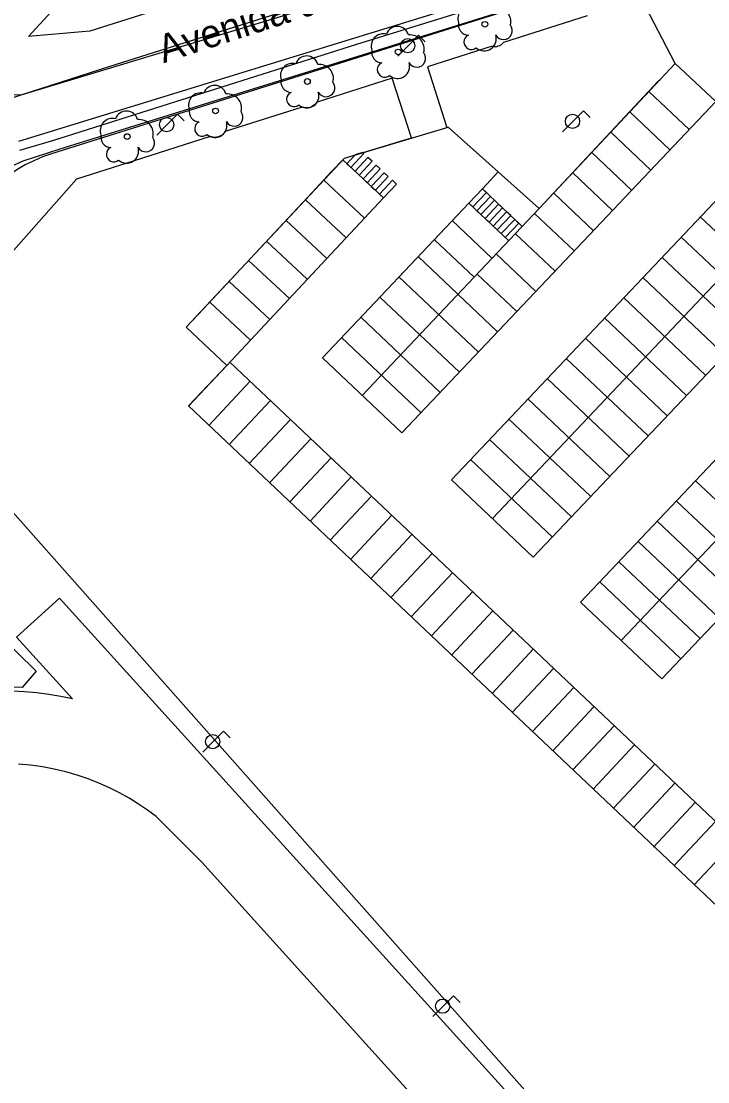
# Model space of a CAD drawing. Extents: x 282771 to 285132, y 4823109 to 4825496.
# Drawn here: x 284346.9 to 284408.6, y 4823504.4 to 4823599.6 of the extents above; entities that cross this region are included whole.
import ezdxf

# ---------------------------------------------------------------- set-up
doc = ezdxf.new("R2010")
doc.units = 0
for name, color, linetype in [('ACERA-BORDILLO', 7, 'Continuous'), ('APARCAMIENTO', 7, 'Continuous'), ('ARBOL', 7, 'Continuous'), ('BORDILLO', 7, 'Continuous'), ('CALLE-EJE', 7, 'Continuous'), ('CALLE-TEXTO', 7, 'Continuous'), ('CARRIL-BICI-AREA', 7, 'Continuous'), ('CARRIL-BICI-EJE', 7, 'Continuous'), ('FAROLA', 7, 'Continuous'), ('PASO-PEATONES', 7, 'Continuous'), ('SENAL-VIARIA', 7, 'Continuous'), ('ZONA-VERDE', 7, 'Continuous')]:
    doc.layers.add(name, color=color, linetype=linetype)

msp = doc.modelspace()

# ---------------------------------------------------------------- linework, layer by layer
at = {"layer": 'ACERA-BORDILLO'}
msp.add_lwpolyline([(284409.685, 4823606.565), (284349.652, 4823587.674), (284348.853, 4823587.393), (284348.068, 4823587.059), (284347.304, 4823586.672), (284346.565, 4823586.234), (284345.857, 4823585.749), (284345.184, 4823585.219), (284344.549, 4823584.649), (284343.958, 4823584.042), (284276.266, 4823509.959), (284275.575, 4823509.113), (284275.024, 4823507.957), (284274.688, 4823507.042), (284274.413, 4823506.099), (284274.22, 4823505.129), (284274.074, 4823503.815)], dxfattribs=at)
at = {"layer": 'APARCAMIENTO'}
for p, q in [((284389.233, 4823554.932), (284433.961, 4823602.185)), ((284385.556, 4823558.412), (284423.365, 4823598.356)), ((284392.91, 4823551.451), (284437.593, 4823598.657)), ((284397.16, 4823547.429), (284441.887, 4823594.682)), ((284403.278, 4823593.273), (284406.895, 4823589.849)), ((284381.116, 4823562.615), (284409.286, 4823592.375)), ((284401.57, 4823591.447), (284405.176, 4823588.034)), ((284400.804, 4823543.979), (284445.531, 4823591.233)), ((284399.862, 4823589.621), (284403.457, 4823586.218)), ((284398.154, 4823587.796), (284401.739, 4823584.402)), ((284404.448, 4823540.53), (284449.175, 4823587.784)), ((284388.339, 4823584.54), (284389.77, 4823586.052)), ((284396.446, 4823585.97), (284400.02, 4823582.587)), ((284388.339, 4823584.54), (284391.922, 4823581.149)), ((284394.738, 4823584.144), (284398.302, 4823580.771)), ((284373.98, 4823569.37), (284387.125, 4823583.257)), ((284377.563, 4823565.978), (284393.442, 4823582.776)), ((284387.125, 4823583.257), (284390.708, 4823579.865)), ((284393.03, 4823582.319), (284396.583, 4823578.955)), ((284407.897, 4823582.015), (284415.252, 4823575.054)), ((284385.632, 4823581.679), (284389.215, 4823578.288)), ((284384.021, 4823579.978), (284387.604, 4823576.586)), ((284391.311, 4823580.503), (284394.865, 4823577.14)), ((284406.179, 4823580.2), (284413.533, 4823573.238)), ((284382.573, 4823578.448), (284389.709, 4823571.693)), ((284389.584, 4823578.695), (284393.146, 4823575.324)), ((284404.46, 4823578.384), (284411.815, 4823571.423)), ((284380.854, 4823576.632), (284387.99, 4823569.877)), ((284387.867, 4823576.879), (284391.427, 4823573.509)), ((284402.742, 4823576.568), (284410.096, 4823569.607)), ((284379.136, 4823574.816), (284386.272, 4823568.062)), ((284401.023, 4823574.753), (284408.377, 4823567.791)), ((284377.417, 4823573.001), (284384.553, 4823566.246)), ((284399.305, 4823572.937), (284406.659, 4823565.976)), ((284375.698, 4823571.185), (284382.834, 4823564.43)), ((284397.586, 4823571.122), (284404.94, 4823564.16)), ((284365.676, 4823568.977), (284416.461, 4823520.906)), ((284373.98, 4823569.37), (284381.116, 4823562.615)), ((284395.867, 4823569.306), (284403.222, 4823562.345)), ((284394.149, 4823567.49), (284401.503, 4823560.529)), ((284392.43, 4823565.675), (284399.785, 4823558.713)), ((284390.712, 4823563.859), (284398.066, 4823556.898)), ((284388.993, 4823562.043), (284396.347, 4823555.082)), ((284387.274, 4823560.228), (284394.629, 4823553.266)), ((284385.556, 4823558.412), (284392.91, 4823551.451)), ((284407.471, 4823558.322), (284414.759, 4823551.424)), ((284405.752, 4823556.507), (284413.041, 4823549.608)), ((284404.034, 4823554.691), (284411.322, 4823547.793)), ((284402.315, 4823552.876), (284409.603, 4823545.977)), ((284400.597, 4823551.06), (284407.885, 4823544.161)), ((284398.878, 4823549.244), (284406.166, 4823542.346)), ((284397.16, 4823547.429), (284404.448, 4823540.53))]:
    msp.add_line(p, q, dxfattribs=at)
for points in [[(284375.812, 4823587.13), (284379.463, 4823583.714)], [(284374.122, 4823585.323), (284377.773, 4823581.907)], [(284379.463, 4823583.714), (284365.404, 4823568.686)], [(284372.448, 4823583.533), (284376.099, 4823580.117)], [(284370.729, 4823581.697), (284374.38, 4823578.281)], [(284368.976, 4823579.823), (284372.627, 4823576.407)], [(284367.361, 4823578.096), (284371.012, 4823574.68)], [(284365.6, 4823576.215), (284369.251, 4823572.799)], [(284363.871, 4823574.366), (284367.522, 4823570.95)], [(284361.753, 4823572.102), (284365.404, 4823568.686)], [(284363.788, 4823563.3), (284367.492, 4823567.259)], [(284365.604, 4823561.582), (284369.307, 4823565.54)], [(284367.42, 4823559.863), (284371.123, 4823563.821)], [(284369.235, 4823558.145), (284372.939, 4823562.103)], [(284371.051, 4823556.426), (284374.754, 4823560.384)], [(284372.867, 4823554.707), (284376.57, 4823558.666)], [(284374.682, 4823552.989), (284378.386, 4823556.947)], [(284376.498, 4823551.27), (284380.201, 4823555.228)], [(284378.314, 4823549.552), (284382.017, 4823553.51)], [(284380.129, 4823547.833), (284383.833, 4823551.791)], [(284381.945, 4823546.114), (284385.648, 4823550.073)], [(284383.761, 4823544.396), (284387.464, 4823548.354)], [(284385.576, 4823542.677), (284389.28, 4823546.635)], [(284387.392, 4823540.958), (284391.095, 4823544.917)], [(284389.208, 4823539.24), (284392.911, 4823543.198)], [(284391.023, 4823537.521), (284394.727, 4823541.48)], [(284392.839, 4823535.803), (284396.542, 4823539.761)], [(284394.655, 4823534.084), (284398.358, 4823538.042)], [(284396.47, 4823532.365), (284400.173, 4823536.324)], [(284398.286, 4823530.647), (284401.989, 4823534.605)], [(284400.101, 4823528.928), (284403.805, 4823532.886)], [(284401.917, 4823527.21), (284405.62, 4823531.168)], [(284403.688, 4823525.443), (284407.436, 4823529.449)], [(284405.548, 4823523.772), (284409.252, 4823527.731)], [(284407.364, 4823522.054), (284411.067, 4823526.012)]]:
    msp.add_lwpolyline(points, dxfattribs=at)
at = {"layer": 'ARBOL'}
for centre in [(284388.559, 4823599.299), (284380.78, 4823596.817), (284372.636, 4823594.166), (284364.388, 4823591.52), (284356.459, 4823589.219)]:
    msp.add_circle(centre, 0.255, dxfattribs=at)
for centre, radius, start, end in [((284387.229, 4823599.829), 1.097, 75.4318, 200.55608), ((284389.619, 4823599.559), 1.272, 345.03273, 95.79925), ((284380.71, 4823598.077), 1.038, 15.64228, 161.38435), ((284387.119, 4823599.259), 0.935, 168.59898, 268.13236), ((284390.229, 4823598.729), 0.797, 208.96246, 38.99103), ((284379.45, 4823597.347), 1.097, 75.4318, 200.55608), ((284381.84, 4823597.077), 1.272, 345.03273, 95.79925), ((284387.359, 4823597.709), 0.672, 113.73672, 309.4725), ((284388.499, 4823598.009), 1.086, 228.95447, 17.92796), ((284372.566, 4823595.426), 1.038, 15.64228, 161.38435), ((284379.34, 4823596.777), 0.935, 168.59898, 268.13236), ((284382.45, 4823596.247), 0.797, 208.96246, 38.99103), ((284371.306, 4823594.696), 1.097, 75.4318, 200.55608), ((284373.696, 4823594.426), 1.272, 345.03273, 95.79925), ((284379.58, 4823595.227), 0.672, 113.73672, 309.4725), ((284380.72, 4823595.527), 1.086, 228.95447, 17.92796), ((284371.196, 4823594.126), 0.935, 168.59898, 268.13236), ((284364.318, 4823592.78), 1.038, 15.64228, 161.38435), ((284371.436, 4823592.576), 0.672, 113.73672, 309.4725), ((284372.576, 4823592.876), 1.086, 228.95447, 17.92796), ((284374.306, 4823593.596), 0.797, 208.96246, 38.99103), ((284363.058, 4823592.05), 1.097, 75.4318, 200.55608), ((284365.448, 4823591.78), 1.272, 345.03273, 95.79925), ((284356.389, 4823590.479), 1.038, 15.64228, 161.38435), ((284362.948, 4823591.48), 0.935, 168.59898, 268.13236), ((284366.058, 4823590.95), 0.797, 208.96246, 38.99103), ((284355.129, 4823589.749), 1.097, 75.4318, 200.55608), ((284357.519, 4823589.479), 1.272, 345.03273, 95.79925), ((284363.188, 4823589.93), 0.672, 113.73672, 309.4725), ((284364.328, 4823590.23), 1.086, 228.95447, 17.92796), ((284355.019, 4823589.179), 0.935, 168.59898, 268.13236), ((284358.129, 4823588.649), 0.797, 208.96246, 38.99103), ((284355.259, 4823587.629), 0.672, 113.73672, 309.4725), ((284356.399, 4823587.929), 1.086, 228.95447, 17.92796)]:
    msp.add_arc(centre, radius, start, end, dxfattribs=at)
at = {"layer": 'BORDILLO'}
for points in [[(284361.973, 4823565.019), (284365.404, 4823568.686), (284361.743, 4823572.112), (284375.952, 4823587.298), (284385.259, 4823590.077), (284393.442, 4823582.776), (284404.295, 4823594.36), (284405.635, 4823595.791), (284409.286, 4823592.375), (284410.311, 4823593.471), (284411.814, 4823595.077), (284412.912, 4823596.251), (284413.164, 4823596.539), (284413.402, 4823596.847), (284413.621, 4823597.175), (284413.821, 4823597.52), (284413.999, 4823597.882), (284414.153, 4823598.257), (284414.282, 4823598.643), (284414.385, 4823599.038), (284414.461, 4823599.439), (284414.509, 4823599.843)], [(284477.618, 4823581.133), (284477.427, 4823581.351), (284477.207, 4823581.557), (284476.958, 4823581.746), (284476.683, 4823581.912), (284476.383, 4823582.051), (284476.065, 4823582.159), (284475.732, 4823582.23), (284475.39, 4823582.263), (284475.048, 4823582.257), (284474.71, 4823582.213), (284474.384, 4823582.132), (284474.074, 4823582.017), (284473.786, 4823581.873), (284473.523, 4823581.705), (284473.287, 4823581.517), (284473.079, 4823581.315), (284469.915, 4823577.378), (284473.728, 4823573.769), (284420.274, 4823517.297), (284416.494, 4823520.834), (284412.811, 4823516.898), (284361.95, 4823565.041)], [(284390.327, 4823503.692), (284350.376, 4823547.775), (284346.525, 4823544.284), (284351.551, 4823538.738)], [(284351.551, 4823538.738), (284350.498, 4823538.955), (284349.425, 4823539.134), (284348.335, 4823539.274), (284347.229, 4823539.375), (284346.11, 4823539.433)], [(284359.061, 4823528.181), (284358.291, 4823528.754), (284357.485, 4823529.301), (284356.644, 4823529.821), (284355.769, 4823530.309), (284354.862, 4823530.764), (284353.923, 4823531.183), (284352.956, 4823531.563), (284351.963, 4823531.901), (284350.946, 4823532.196), (284349.908, 4823532.444), (284348.853, 4823532.645), (284347.783, 4823532.796), (284346.702, 4823532.896)], [(284385.664, 4823499.163), (284363.145, 4823524.073), (284359.061, 4823528.181)]]:
    msp.add_lwpolyline(points, dxfattribs=at)
at = {"layer": 'CALLE-EJE'}
msp.add_lwpolyline([(284338.187, 4823593.294), (284346.949, 4823592.97), (284404.881, 4823610.502), (284448.846, 4823624.555)], dxfattribs=at)
at = {"layer": 'CARRIL-BICI-AREA'}
msp.add_line((284399.296, 4823604.972), (284346.712, 4823588.768), dxfattribs=at)
msp.add_lwpolyline([(284260.644, 4823520.74), (284274.212, 4823508.051), (284279.026, 4823513.103), (284293.348, 4823528.804), (284310.654, 4823547.73), (284331.136, 4823570.156), (284343.531, 4823584.357), (284344.589, 4823585.481), (284345.681, 4823586.377), (284347.11, 4823587.052), (284350.443, 4823588.124), (284401.327, 4823603.978), (284398.813, 4823613.239), (284399.079, 4823613.731)], dxfattribs=at)
at = {"layer": 'CARRIL-BICI-EJE'}
msp.add_lwpolyline([(284346.824, 4823588.007), (284349.882, 4823588.905), (284377.076, 4823597.511), (284399.65, 4823604.518), (284396.837, 4823617.611), (284395.71, 4823620.73), (284393.59, 4823624.034), (284389.758, 4823628.072), (284387.271, 4823630.724), (284386.292, 4823631.907), (284396.77, 4823644.429), (284399.25, 4823646.851), (284404.061, 4823648.686), (284410.706, 4823656.436), (284411.97, 4823661.046), (284442.535, 4823694.388), (284565.763, 4823829.056)], dxfattribs=at)
at = {"layer": 'FAROLA'}
for p, q in [((284382.62, 4823598.311), (284381.68, 4823597.381)), ((284383.21, 4823597.721), (284382.62, 4823598.311)), ((284381.68, 4823597.381), (284380.75, 4823596.441)), ((284397.411, 4823591.519), (284396.471, 4823590.589)), ((284398.001, 4823590.929), (284397.411, 4823591.519)), ((284360.98, 4823591.221), (284360.04, 4823590.291)), ((284361.57, 4823590.631), (284360.98, 4823591.221)), ((284396.471, 4823590.589), (284395.542, 4823589.649)), ((284360.04, 4823590.291), (284359.11, 4823589.351)), ((284365.116, 4823535.84), (284364.176, 4823534.91)), ((284365.706, 4823535.25), (284365.116, 4823535.84)), ((284364.176, 4823534.91), (284363.246, 4823533.97)), ((284385.756, 4823512.09), (284384.816, 4823511.16)), ((284386.346, 4823511.5), (284385.756, 4823512.09)), ((284384.816, 4823511.16), (284383.886, 4823510.22))]:
    msp.add_line(p, q, dxfattribs=at)
for centre in [(284381.64, 4823597.381), (284360, 4823590.291), (284396.431, 4823590.589), (284364.136, 4823534.91), (284384.776, 4823511.16)]:
    msp.add_circle(centre, 0.637, dxfattribs=at)
at = {"layer": 'PASO-PEATONES'}
for p, q in [((284376.927, 4823587.59), (284376.177, 4823586.788)), ((284376.542, 4823586.446), (284377.704, 4823587.688)), ((284377.704, 4823587.688), (284377.596, 4823587.789)), ((284376.177, 4823586.788), (284376.542, 4823586.446)), ((284378.069, 4823587.346), (284376.907, 4823586.105)), ((284377.273, 4823585.763), (284378.434, 4823587.005)), ((284378.799, 4823586.663), (284377.638, 4823585.422)), ((284378.434, 4823587.005), (284378.069, 4823587.346)), ((284379.164, 4823586.322), (284378.799, 4823586.663)), ((284376.907, 4823586.105), (284377.273, 4823585.763)), ((284378.003, 4823585.08), (284379.164, 4823586.322)), ((284379.53, 4823585.98), (284378.368, 4823584.738)), ((284378.733, 4823584.397), (284379.895, 4823585.638)), ((284379.895, 4823585.638), (284379.53, 4823585.98)), ((284377.638, 4823585.422), (284378.003, 4823585.08)), ((284378.368, 4823584.738), (284378.733, 4823584.397)), ((284380.26, 4823585.297), (284379.098, 4823584.055)), ((284379.463, 4823583.714), (284380.625, 4823584.955)), ((284380.625, 4823584.955), (284380.26, 4823585.297)), ((284379.098, 4823584.055), (284379.463, 4823583.714)), ((284388.339, 4823584.54), (284387.125, 4823583.257)), ((284387.488, 4823582.913), (284388.703, 4823584.196)), ((284389.066, 4823583.853), (284387.851, 4823582.569)), ((284388.703, 4823584.196), (284388.339, 4823584.54)), ((284389.429, 4823583.509), (284389.066, 4823583.853)), ((284387.125, 4823583.257), (284387.488, 4823582.913)), ((284388.214, 4823582.225), (284389.429, 4823583.509)), ((284389.792, 4823583.165), (284388.577, 4823581.882)), ((284388.94, 4823581.538), (284390.155, 4823582.821)), ((284390.155, 4823582.821), (284389.792, 4823583.165)), ((284387.851, 4823582.569), (284388.214, 4823582.225)), ((284388.577, 4823581.882), (284388.94, 4823581.538)), ((284390.518, 4823582.478), (284389.303, 4823581.194)), ((284389.666, 4823580.851), (284390.881, 4823582.134)), ((284391.244, 4823581.79), (284390.03, 4823580.507)), ((284390.881, 4823582.134), (284390.518, 4823582.478)), ((284391.608, 4823581.447), (284391.244, 4823581.79)), ((284389.303, 4823581.194), (284389.666, 4823580.851)), ((284390.393, 4823580.163), (284391.608, 4823581.447)), ((284390.03, 4823580.507), (284390.393, 4823580.163))]:
    msp.add_line(p, q, dxfattribs=at)
msp.add_lwpolyline([(284377.596, 4823587.789), (284377.587, 4823587.787), (284376.927, 4823587.59)], dxfattribs=at)
at = {"layer": 'SENAL-VIARIA'}
for points in [[(284368.907, 4823621.427), (284375.312, 4823611.388), (284375.537, 4823610.991), (284375.729, 4823610.555), (284375.878, 4823610.081), (284375.977, 4823609.577), (284376.018, 4823609.05), (284375.995, 4823608.511), (284375.906, 4823607.97), (284375.751, 4823607.439), (284375.532, 4823606.932), (284375.255, 4823606.459), (284374.927, 4823606.03), (284374.559, 4823605.65), (284374.136, 4823605.387), (284373.481, 4823605.231), (284372.505, 4823604.855), (284372.078, 4823604.694), (284353.104, 4823598.691), (284347.612, 4823598.209), (284368.907, 4823621.427)], [(284354.944, 4823595.538), (284394.871, 4823608.185)], [(284338.363, 4823588.223), (284339.434, 4823589.22), (284340.69, 4823590.218), (284341.982, 4823591.049), (284343.238, 4823591.64), (284344.936, 4823592.305), (284346.949, 4823592.97), (284354.944, 4823595.538)]]:
    msp.add_lwpolyline(points, dxfattribs=at)
at = {"layer": 'ZONA-VERDE'}
for p, q in [((284405.635, 4823595.791), (284402.619, 4823601.617)), ((284397.753, 4823600.061), (284390.233, 4823597.655)), ((284389.204, 4823597.327), (284383.423, 4823595.478)), ((284383.423, 4823595.478), (284385.16, 4823590.047)), ((284339.321, 4823550.012), (284348.292, 4823541.219)), ((284348.292, 4823541.219), (284347.044, 4823539.775)), ((284347.044, 4823539.775), (284345.157, 4823539.83))]:
    msp.add_line(p, q, dxfattribs=at)
for points in [[(284385.16, 4823590.047), (284385.259, 4823590.077), (284393.442, 4823582.776), (284393.884, 4823583.232), (284395.592, 4823585.057), (284397.3, 4823586.883), (284399.008, 4823588.708), (284400.716, 4823590.534), (284402.424, 4823592.359), (284404.132, 4823594.185), (284404.295, 4823594.36), (284405.635, 4823595.791)], [(284473.079, 4823581.315), (284469.915, 4823577.378), (284473.728, 4823573.769), (284420.274, 4823517.297), (284416.495, 4823520.835), (284412.815, 4823516.903), (284361.95, 4823565.041), (284365.404, 4823568.686), (284361.743, 4823572.112), (284362.83, 4823573.256), (284364.537, 4823575.083), (284366.244, 4823576.909), (284367.951, 4823578.736), (284369.658, 4823580.563), (284371.364, 4823582.389), (284373.071, 4823584.216), (284374.778, 4823586.043), (284375.952, 4823587.298), (284381.972, 4823589.095), (284380.255, 4823594.464), (284373.498, 4823592.304)], [(284373.498, 4823592.304), (284373.253, 4823592.028), (284372.907, 4823591.842), (284372.517, 4823591.792), (284372.157, 4823591.875), (284365.257, 4823589.668), (284365.011, 4823589.386), (284364.659, 4823589.196), (284364.262, 4823589.146), (284363.898, 4823589.233), (284357.006, 4823587.029), (284356.428, 4823586.844), (284351.913, 4823585.4), (284335.666, 4823567.029), (284342.302, 4823559.765), (284344.756, 4823557.079), (284412.805, 4823480.31)]]:
    msp.add_lwpolyline(points, dxfattribs=at)
msp.add_arc((284389.432, 4823598.388), 1.086, 257.91703, 317.55304, dxfattribs=at)

# ---------------------------------------------------------------- texts
at = {"layer": 'CALLE-TEXTO'}
msp.add_text('Avenida de Manuel Llaneza', height=2.5, rotation=17.95536, dxfattribs=at).set_placement((284359.714, 4823595.8))

doc.saveas('drawing.dxf')
